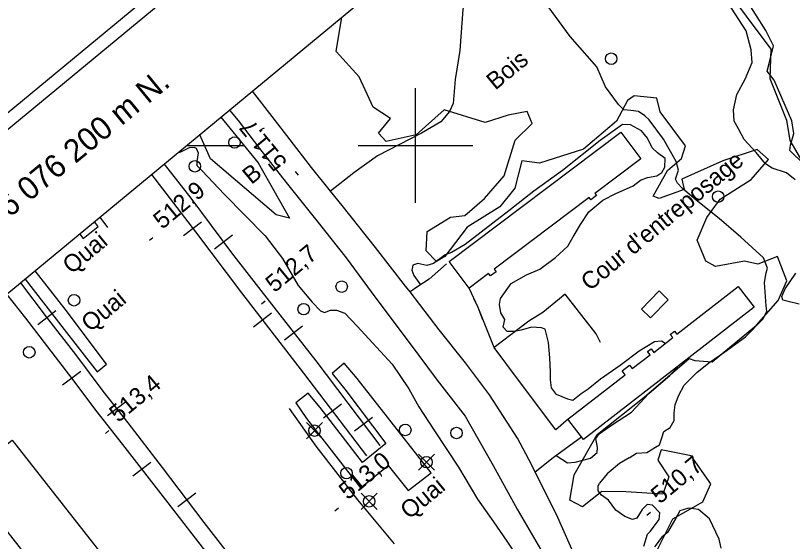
# Model space of a CAD drawing. Extents: x 347059 to 352153, y 6073752 to 6078601.
# Drawn here: x 347595.5 to 347798.5, y 6076096.6 to 6076233.9 of the extents above; entities that cross this region are included whole.
import ezdxf

# ---------------------------------------------------------------- set-up
doc = ezdxf.new("R2010")
doc.units = 0
for name, color, linetype in [('Level 1', 7, 'Continuous'), ('Level 19', 7, 'Continuous'), ('Level 2', 7, 'Continuous'), ('Level 21', 7, 'Continuous'), ('Level 22', 7, 'Continuous'), ('Level 23', 7, 'Continuous'), ('Level 3', 7, 'Continuous'), ('Level 31', 7, 'Continuous'), ('Level 36', 7, 'Continuous'), ('Level 37', 7, 'Continuous'), ('Level 4', 7, 'Continuous'), ('Level 44', 7, 'Continuous'), ('Level 57', 7, 'Continuous'), ('Level 60', 7, 'Continuous'), ('Level 61', 7, 'Continuous')]:
    doc.layers.add(name, color=color, linetype=linetype)

msp = doc.modelspace()

# ---------------------------------------------------------------- linework, layer by layer
at = {"layer": 'Level 1'}
for points in [[(347756.2, 6076209.13), (347754.42, 6076209.27), (347753.05, 6076210.68), (347749.66, 6076215.35), (347747.36, 6076220.5), (347740.38, 6076228.46), (347732.69, 6076239), (347725.33, 6076247.24), (347721.03, 6076249.78), (347716.85, 6076253.77), (347712.37, 6076258.12), (347711.33, 6076258.76)], [(347755.8, 6076118.46), (347757.75, 6076119.67), (347760.4, 6076119.88), (347762.65, 6076121.21), (347763.73, 6076121.84), (347764.34, 6076123.68), (347764.86, 6076125.31), (347766.5, 6076126.41), (347767.55, 6076128.21), (347767.52, 6076130.18), (347767.79, 6076132.27), (347768.67, 6076134.6), (347770.19, 6076137.45), (347773.5, 6076140.73), (347776.66, 6076143.23), (347780.81, 6076146.14), (347780.81, 6076146.14), (347786.19, 6076150.07), (347790.83, 6076154.72), (347791.75, 6076156.73), (347791.61, 6076158.13), (347791.18, 6076164.19), (347791.57, 6076166.73), (347791.91, 6076168.01), (347790.93, 6076170.65), (347784.98, 6076176.09), (347779.28, 6076180.98), (347773.32, 6076185.72), (347769.72, 6076188.77), (347768.44, 6076190.18), (347767.94, 6076191.19), (347768.65, 6076193.54), (347768.09, 6076195.79), (347764.74, 6076201.63), (347761.05, 6076206.69), (347759.91, 6076207.74), (347759.91, 6076207.74), (347758.26, 6076208.85), (347756.2, 6076209.13)], [(347755.8, 6076118.46), (347753.32, 6076116.93), (347750.06, 6076114.23), (347748.01, 6076111.86)], [(347759.61, 6076095.34), (347760.58, 6076098.53), (347761.34, 6076099.33), (347762.37, 6076100.59), (347763.65, 6076102.37), (347763.82, 6076104.11), (347761.93, 6076106.13), (347760.47, 6076106.25), (347759.19, 6076104.92), (347757.84, 6076102.7), (347756.67, 6076102.38), (347754.65, 6076103.15), (347752.29, 6076104.76), (347750.41, 6076107.39), (347748.54, 6076108.68), (347747.73, 6076109.8), (347747.71, 6076111.07), (347748.01, 6076111.86)], [(347779.84, 6076094.87), (347779.33, 6076097.24), (347776.79, 6076102.49), (347773.92, 6076104.96), (347771.34, 6076105.32), (347769.04, 6076104.64), (347767.94, 6076102.49), (347765.8, 6076098.98), (347764.31, 6076097.71), (347762.41, 6076095.25)]]:
    msp.add_lwpolyline(points, dxfattribs=at)
at = {"layer": 'Level 19'}
for points in [[(347708.12, 6076169.06), (347703.54, 6076165.14), (347700.63, 6076163.17), (347698.55, 6076161.76)], [(347743.37, 6076123.83), (347735.96, 6076118.47), (347731.28, 6076114.74)]]:
    msp.add_lwpolyline(points, dxfattribs=at)
at = {"layer": 'Level 2'}
for points in [[(347787.95, 6076221.71), (347787.71, 6076224.99), (347786.36, 6076229.91), (347781.54, 6076237.31), (347776.92, 6076246.41), (347773.41, 6076255.09), (347770.34, 6076260.96), (347767.25, 6076266.5), (347763.21, 6076270.33), (347759.51, 6076274.29), (347756.32, 6076275.36), (347752.94, 6076274.89), (347751.19, 6076273.39), (347749.63, 6076272.21), (347744.34, 6076272.38), (347742.32, 6076272.78), (347738.74, 6076275.02), (347735.24, 6076278.52)], [(347799.21, 6076191.05), (347796.89, 6076192.86), (347793.2, 6076194.06), (347791.41, 6076195.24), (347788.97, 6076198.15), (347785.85, 6076201.57), (347784.34, 6076204.36), (347783.27, 6076206.32), (347783.09, 6076209.35), (347783.96, 6076213.28), (347786.14, 6076217.28), (347787.95, 6076221.71)], [(347765.18, 6076148.26), (347764.21, 6076148.87), (347762.41, 6076148.77), (347758.39, 6076146.31), (347753.43, 6076142.58), (347748.35, 6076138.99), (347745.06, 6076136.4), (347743.3, 6076135.19), (347741.09, 6076133.45), (347739.77, 6076133.75), (347736.84, 6076134.96), (347735.55, 6076136.73), (347735.22, 6076138.79), (347735.26, 6076140.94), (347735.09, 6076144.58), (347734.7, 6076148.56), (347733.86, 6076152), (347732.87, 6076152.36), (347730.32, 6076152.6), (347727.61, 6076151.8), (347725.8, 6076151.45), (347723.96, 6076151.47), (347722.9, 6076152.53), (347723.3, 6076154.53), (347722.3, 6076156.32), (347721.89, 6076158.47), (347722.21, 6076160.03), (347724.99, 6076163.93), (347729, 6076166.22), (347732.49, 6076167.7), (347736.59, 6076170.76), (347739.82, 6076173.68), (347741.19, 6076176.14), (347743.07, 6076179.41), (347745.23, 6076182.7), (347748.89, 6076185.76), (347752.35, 6076187.44), (347755.09, 6076188.65), (347756.87, 6076189.51), (347758.77, 6076190.91), (347760.62, 6076191.66), (347763.01, 6076192.12), (347764.34, 6076192.95), (347765.1, 6076194.36), (347765.19, 6076196.63), (347763.22, 6076198.05), (347761.82, 6076199.42), (347760.58, 6076201.91), (347759.02, 6076203.83), (347756.16, 6076205.39), (347754.05, 6076205.48), (347748.24, 6076201.33), (347738.4, 6076193.51), (347730.87, 6076188.11), (347724.33, 6076182.96), (347712.99, 6076174.16), (347709.41, 6076172.08), (347707.69, 6076171.44), (347704.67, 6076169.23), (347702.91, 6076168.63), (347700.63, 6076169.18), (347699.3, 6076168.79), (347699, 6076167.47), (347699.58, 6076166.08), (347701.32, 6076163.64)], [(347638.03, 6076198.19), (347638.69, 6076198.32), (347640.91, 6076199.51), (347642.08, 6076199.55), (347642.71, 6076199.28), (347643.17, 6076198.07), (347642.81, 6076195.78), (347642.86, 6076194.76), (347644.26, 6076193.4), (347650.01, 6076187.3), (347660.69, 6076176.41), (347665.22, 6076170.49), (347669.35, 6076163.44), (347672.95, 6076159.12), (347675.13, 6076156.82), (347676.18, 6076156.37), (347677.77, 6076157.02)], [(347800.23, 6076158.54), (347797.36, 6076159.23), (347795.94, 6076159.65), (347795.73, 6076160.54), (347796.58, 6076162.59), (347799.39, 6076166.65)], [(347677.77, 6076157.02), (347679.38, 6076157.03), (347681.55, 6076156.18), (347684.73, 6076152.85), (347693.84, 6076142.88), (347698.26, 6076136.46), (347700.87, 6076131.72), (347704.94, 6076125.54), (347711.18, 6076115.97), (347716.22, 6076107.66), (347720.33, 6076101.77), (347723.86, 6076096.72), (347727.63, 6076091.07), (347730.57, 6076084.48), (347734.99, 6076074.19), (347736.04, 6076066.82), (347736.84, 6076060.56), (347737.88, 6076052.38), (347738.36, 6076045.86), (347740.09, 6076041.05), (347740.38, 6076040.22), (347740.11, 6076038.93), (347739.67, 6076038.51)], [(347736.77, 6076119.05), (347739.65, 6076117.17), (347741.66, 6076117.3), (347745.73, 6076118.37), (347747.43, 6076119.82), (347747.57, 6076121.16), (347747.1, 6076123.47), (347747.96, 6076124.67), (347751.49, 6076127.16), (347756.37, 6076130.36), (347760.94, 6076135.26), (347766.43, 6076139.96), (347768.57, 6076142.35)]]:
    msp.add_lwpolyline(points, dxfattribs=at)
at = {"layer": 'Level 21'}
for points in [[(347742.14, 6076091.62), (347736.78, 6076103.68), (347731.28, 6076114.74), (347730.32, 6076116.68), (347726.6, 6076123.57), (347719.32, 6076134.88), (347713.07, 6076143.23), (347706.15, 6076151.91), (347698.55, 6076161.76), (347697.36, 6076163.3), (347689.57, 6076173.35), (347680.83, 6076184.33), (347677.81, 6076188.05), (347672.78, 6076194.24), (347662.55, 6076207.57), (347657.4, 6076214.19)], [(347651.35, 6076209.19), (347653.68, 6076206.56), (347659.23, 6076199.2), (347666.22, 6076190.35), (347674.21, 6076180.32), (347681.83, 6076170.65), (347689.59, 6076160.11), (347698.33, 6076148.6), (347705.6, 6076138.71), (347712.99, 6076129.3), (347720.29, 6076116.47), (347726.55, 6076105.04), (347732.64, 6076094.58)], [(347694.52, 6076095.99), (347684.89, 6076107.48), (347674.03, 6076121.47), (347667.09, 6076131.32)]]:
    msp.add_lwpolyline(points, dxfattribs=at)
at = {"layer": 'Level 22'}
msp.add_lwpolyline([(347719.28, 6076249.06), (347717.26, 6076247.18), (347715.08, 6076244.26), (347713.49, 6076241), (347712.38, 6076235.51), (347711.57, 6076224.83), (347710.34, 6076217.19), (347709.86, 6076210.95), (347708.89, 6076208.91), (347706.61, 6076206.2), (347701.58, 6076203.25), (347690.08, 6076197.27), (347683.88, 6076192.86), (347677.81, 6076188.05)], dxfattribs=at)
at = {"layer": 'Level 23'}
for p, q in [((347639.33, 6076176.46), (347644.04, 6076180.06)), ((347647.45, 6076173.04), (347652.16, 6076176.64)), ((347601.32, 6076153.3), (347606.02, 6076156.9)), ((347657.63, 6076152.69), (347662.34, 6076156.28)), ((347665.75, 6076149.27), (347670.46, 6076152.87)), ((347607.79, 6076137.51), (347612.5, 6076141.1)), ((347619.55, 6076129.48), (347624.25, 6076133.07)), ((347675.93, 6076128.91), (347680.63, 6076132.51)), ((347684.05, 6076125.5), (347688.75, 6076129.09)), ((347626.11, 6076113.75), (347630.81, 6076117.34)), ((347637.85, 6076105.71), (347642.55, 6076109.3))]:
    msp.add_line(p, q, dxfattribs=at)
for points in [[(347634.29, 6076195.09), (347641.24, 6076186.24), (347651.88, 6076171.98), (347662.94, 6076157.78), (347673.92, 6076143.74), (347690.68, 6076121.64)], [(347687.26, 6076118.94), (347670.79, 6076140.52), (347654.64, 6076161.55), (347642.57, 6076177.47), (347631.08, 6076192.44)], [(347619.6, 6076178.61), (347617.55, 6076181.26)], [(347612.25, 6076176.88), (347613.18, 6076175.69), (347617.05, 6076178.85), (347616.09, 6076180.05)], [(347598.03, 6076165.13), (347608.2, 6076151.99), (347616.84, 6076140.86), (347619.27, 6076142.87), (347608.44, 6076157.26), (347600.63, 6076167.28)], [(347596.79, 6076164.11), (347603.52, 6076155.29), (347611.16, 6076145.42), (347618.28, 6076135.88), (347624.78, 6076127.61), (347633.82, 6076115.92), (347644.69, 6076101.57), (347654.11, 6076089.46), (347662.91, 6076077.96), (347669.5, 6076068.86), (347674.01, 6076062.38), (347679.5, 6076053.7), (347684.22, 6076045.81), (347689.33, 6076036.69)], [(347712.4, 6076005.09), (347708.24, 6076010.8), (347703.32, 6076017.24), (347697.37, 6076025.51), (347689.33, 6076036.69), (347683.55, 6076044.04), (347681.95, 6076046.08), (347674.73, 6076055.46), (347666.49, 6076066.31), (347656.23, 6076079.58), (347645.2, 6076094.02), (347634.71, 6076107.48), (347624.12, 6076121.15), (347616.85, 6076130.5), (347609.67, 6076139.93), (347598.16, 6076154.94), (347593.25, 6076161.18)], [(347671.96, 6076135.3), (347668.72, 6076132.83), (347671.54, 6076128.75), (347685.62, 6076110.58), (347692.86, 6076116.48), (347698.05, 6076109.89), (347704.1, 6076114.55), (347684.7, 6076139.19), (347681.3, 6076143.15), (347678.21, 6076140.5), (347681.56, 6076136.34), (347692.19, 6076122.18), (347686.12, 6076117.2), (347675.09, 6076131.55), (347671.96, 6076135.3)]]:
    msp.add_lwpolyline(points, dxfattribs=at)
at = {"layer": 'Level 3'}
for p, q in [((347669.38, 6076192.28), (347668.62, 6076193.21)), ((347630.45, 6076175.24), (347631.37, 6076176.01)), ((347659.78, 6076158.7), (347660.7, 6076159.47)), ((347618.96, 6076124.79), (347619.88, 6076125.56)), ((347678.93, 6076104.58), (347679.85, 6076105.35)), ((347760.46, 6076103.52), (347761.38, 6076104.29))]:
    msp.add_line(p, q, dxfattribs=at)
at = {"layer": 'Level 31'}
for points in [[(347708.75, 6076169.69), (347753.61, 6076203.44), (347758.85, 6076196.48), (347746.85, 6076187.45), (347747.24, 6076186.92), (347745.81, 6076185.85), (347745.37, 6076186.44), (347720.52, 6076167.74), (347721.05, 6076167.04), (347719.58, 6076165.94), (347719.09, 6076166.58), (347713.98, 6076162.74), (347708.75, 6076169.69)], [(347788.5, 6076157.78), (347743.85, 6076123.22), (347739.76, 6076128.5), (347754.79, 6076140.13), (347753.98, 6076141.18), (347755.89, 6076142.65), (347756.59, 6076141.75), (347761.25, 6076145.36), (347760.62, 6076146.18), (347761.52, 6076146.88), (347762.22, 6076145.98), (347767.2, 6076149.83), (347766.55, 6076150.67), (347767.64, 6076151.52), (347768.24, 6076150.74), (347784.32, 6076163.19), (347788.5, 6076157.78)], [(347759.03, 6076157.26), (347763.61, 6076162.02), (347765.97, 6076159.74), (347761.39, 6076154.98), (347759.03, 6076157.26)], [(347594.64, 6076123.05), (347626.65, 6076082.23), (347614.26, 6076072.51), (347582.25, 6076113.33), (347594.64, 6076123.05)]]:
    msp.add_lwpolyline(points, dxfattribs=at)
at = {"layer": 'Level 36'}
for p, q in [((347675.72, 6076123.43), (347671.49, 6076127.66)), ((347671.49, 6076123.43), (347675.72, 6076127.66)), ((347704.97, 6076115.21), (347700.74, 6076119.44)), ((347700.74, 6076115.21), (347704.97, 6076119.44)), ((347689.98, 6076104.96), (347685.75, 6076109.19)), ((347685.75, 6076104.96), (347689.98, 6076109.19))]:
    msp.add_line(p, q, dxfattribs=at)
for centre in [(347751.12, 6076222.66), (347652.71, 6076200.78), (347642.34, 6076194.56), (347779.07, 6076186.64), (347680.69, 6076163.14), (347610.77, 6076159.59), (347670.75, 6076157.28), (347599.07, 6076146.01), (347673.61, 6076125.55), (347697.31, 6076125.73), (347710.69, 6076124.94), (347702.86, 6076117.33), (347681.93, 6076114.44), (347687.87, 6076107.08)]:
    msp.add_circle(centre, 1.5, dxfattribs=at)
at = {"layer": 'Level 37'}
for points in [[(347739.96, 6076128.64), (347736.66, 6076125.79), (347726.92, 6076138.74), (347720.52, 6076147.25), (347716.31, 6076157.7), (347713.98, 6076162.74)], [(347748.31, 6076148.54), (347747.18, 6076150.83), (347739.11, 6076161.21), (347733.25, 6076156.42), (347729.62, 6076154.14), (347720.52, 6076147.25)], [(347742.31, 6076157.09), (347739.11, 6076161.21), (347738.5, 6076160.71)], [(347717.6, 6076154.49), (347716.31, 6076157.7), (347715.24, 6076160)], [(347730.52, 6076154.71), (347729.62, 6076154.14), (347725.69, 6076151.16)], [(347748.31, 6076148.54), (347747.18, 6076150.83), (347744.76, 6076153.94)], [(347721.84, 6076145.49), (347720.52, 6076147.25), (347719.1, 6076150.78)]]:
    msp.add_lwpolyline(points, dxfattribs=at)
at = {"layer": 'Level 4'}
msp.add_lwpolyline([(347801.42, 6076195.14), (347797.77, 6076198.69), (347797.96, 6076200.06), (347798.84, 6076203.1), (347798.27, 6076206.41), (347793.69, 6076217.05), (347791.82, 6076219.4), (347792.5, 6076221.8), (347793.55, 6076226.05), (347791.49, 6076230.05), (347783.69, 6076242.49)], dxfattribs=at)
at = {"layer": 'Level 44'}
for points in [[(347779.92, 6076242.43), (347792.84, 6076225.14), (347792.59, 6076217.49), (347796.91, 6076206.62), (347797.81, 6076201.33), (347801.05, 6076195.61)], [(347763.32, 6076094.68), (347767.17, 6076102.53), (347775.01, 6076106.97), (347777.16, 6076111.7), (347772.01, 6076118.94), (347764.14, 6076120.53), (347763.28, 6076117.83), (347766.13, 6076113.45), (347764.56, 6076108.92), (347754.91, 6076109.59), (347748.64, 6076109.67), (347743.61, 6076105.66), (347740.32, 6076107.38), (347741.47, 6076113.97), (347747.4, 6076124.5), (347759.71, 6076134.29), (347771.46, 6076144.36), (347772.97, 6076143.84), (347777.5, 6076143.48), (347789.07, 6076153.09), (347794.77, 6076159.49), (347797.04, 6076164.62), (347794.59, 6076171.01), (347789.46, 6076169.04), (347785.94, 6076169.81), (347778.34, 6076168.44), (347775.84, 6076169.78), (347773.56, 6076175.25), (347776.13, 6076181.24), (347779.59, 6076186.02), (347787.64, 6076191.1), (347792.2, 6076196.37), (347789.22, 6076198.97), (347780.26, 6076195.99), (347769.54, 6076191.21), (347770.15, 6076188.55), (347763.61, 6076186.13), (347762.11, 6076186.81), (347765.79, 6076193.45), (347769.45, 6076196.58), (347770.52, 6076199.92), (347763.94, 6076208.83), (347763.06, 6076212.32), (347757.07, 6076212.95), (347755.35, 6076211.78), (347752.49, 6076206.31), (347743.88, 6076199.08), (347732.37, 6076195.42), (347727.77, 6076196.03), (347725.92, 6076188.84), (347722.05, 6076184.02), (347713.5, 6076178.66), (347707.63, 6076171.06), (347705.49, 6076169.68), (347702.77, 6076172.49), (347702.99, 6076177.52), (347709.14, 6076181.28), (347712.84, 6076181.72), (347717.98, 6076186.12), (347723.16, 6076192.07), (347726.06, 6076201.37), (347730.47, 6076205.75), (347729.16, 6076208.87), (347724.2, 6076207.95), (347718.19, 6076205.98), (347707.44, 6076209.34), (347700.19, 6076202.82), (347692.31, 6076201.07), (347690.35, 6076203.18), (347693.42, 6076207.01), (347688.92, 6076209.97), (347685.28, 6076217.9), (347679.27, 6076224.55), (347680.73, 6076233.47)], [(347649.14, 6076207.36), (347658.85, 6076195.51), (347667.04, 6076181.03), (347663.6, 6076181.87), (347646.38, 6076196.48), (347643.62, 6076202.8)]]:
    msp.add_lwpolyline(points, dxfattribs=at)
at = {"layer": 'Level 60'}
msp.add_line((347640.23, 6076200), (347655.23, 6076200), dxfattribs=at)
for points in [[(350488.49, 6078600.77), (347058.77, 6075766.69)], [(350488.06, 6078596.06), (347063.49, 6075766.23)]]:
    msp.add_lwpolyline(points, dxfattribs=at)
msp.add_lwpolyline([(347109.95, 6075761.81), (348728.53, 6073803.05), (351407.22, 6076016.53), (349788.63, 6077975.29)], close=True, dxfattribs=at)
at = {"layer": 'Level 61'}
for p, q in [((347700, 6076185), (347700, 6076215)), ((347685, 6076200), (347715, 6076200))]:
    msp.add_line(p, q, dxfattribs=at)

# ---------------------------------------------------------------- texts
at = {"layer": 'Level 23'}
for p in [(347610.11, 6076166.24), (347614.99, 6076151.12), (347698.34, 6076102.22)]:
    msp.add_text('Quai', height=4.5, rotation=39.568, dxfattribs=at).set_placement(p)
at = {"layer": 'Level 3'}
for s, rotation, p in [('511,7', 129.2487, (347666.68, 6076195.66)), ('512,9', 39.62, (347633.81, 6076177.96)), ('512,7', 39.62, (347663.14, 6076161.42)), ('513,4', 39.62, (347622.32, 6076127.5)), ('513,0', 39.62, (347682.29, 6076107.3)), ('510,7', 39.62, (347763.82, 6076106.24))]:
    msp.add_text(s, height=4.5, rotation=rotation, dxfattribs=at).set_placement(p)
at = {"layer": 'Level 44'}
for s, p in [('Bois', (347720.84, 6076214.3)), ('B', (347657.11, 6076189.65))]:
    msp.add_text(s, height=4.5, rotation=39.568, dxfattribs=at).set_placement(p)
at = {"layer": 'Level 57'}
msp.add_text("Cour d'entreposage", height=4.5, rotation=39.568, dxfattribs=at).set_placement((347745.51, 6076161.85))
at = {"layer": 'Level 61'}
msp.add_text('6 076 200 m N.', height=6.0001, rotation=39.3644, dxfattribs=at).set_placement((347593.86, 6076180.98))

doc.saveas('drawing.dxf')
